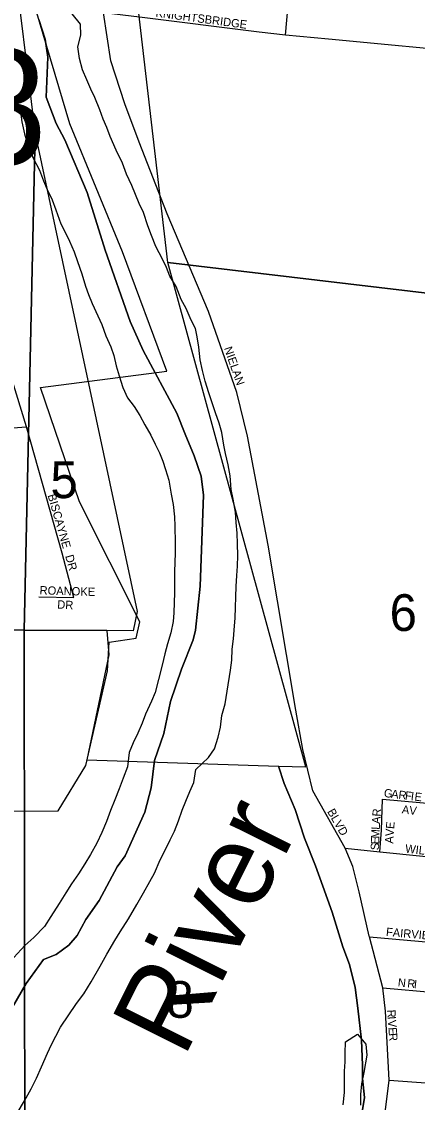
# Model space of a CAD drawing. Extents: x 1310247 to 1552180, y 377264 to 706493.
# Drawn here: x 1383052 to 1385431, y 505472 to 511975 of the extents above; entities that cross this region are included whole.
import ezdxf

# ---------------------------------------------------------------- set-up
doc = ezdxf.new("R2010")
doc.units = 0
for name, color, linetype in [('GM_X_City_Street', 7, 'Continuous'), ('GM_X_City_Street_Text', 7, 'Continuous'), ('GM_X_Corporation', 7, 'Continuous'), ('GM_X_Major_River', 7, 'Continuous'), ('GM_X_Major_River_Text', 7, 'Continuous'), ('GM_X_Minor_River', 7, 'Continuous'), ('GM_X_Section', 7, 'Continuous'), ('GM_X_Section_Text', 7, 'Continuous'), ('GM_X_State_Shield', 7, 'Continuous'), ('GM_X_Township', 7, 'Continuous'), ('GM_X_Township_Subdivision', 7, 'Continuous'), ('GM_X_Township_Subdivision_Text', 7, 'Continuous')]:
    doc.layers.add(name, color=color, linetype=linetype)

msp = doc.modelspace()

# ---------------------------------------------------------------- linework, layer by layer
at = {"layer": 'GM_X_City_Street'}
for points in [[(1384638.1, 511893.6), (1384684.7, 512414.2), (1384684.7, 512414.3)], [(1384996.4, 507002.5), (1384803.4, 507346.3), (1384741.8, 507596), (1384699.6, 507832.8), (1384534.2, 508825.4), (1384409, 509481.5), (1384346.3, 509743.8), (1384175.8, 510231.5), (1383927.6, 510818.6), (1383757.4, 511250), (1383673, 511480.2), (1383588.7, 511739.7), (1383544.9, 512028.4)], [(1384897.1, 511869.3), (1384638.1, 511893.6), (1384479, 511911.5), (1383760.8, 512002.4), (1383544.9, 512028.4)], [(1386773.2, 511684.1), (1386689.4, 511696), (1386284.8, 511736.3), (1386226.8, 511742.1), (1385825, 511781.9), (1384897.1, 511869.3)], [(1385205.3, 506980.1), (1385215.3, 507111.1), (1385221.3, 507297.2)], [(1385221.3, 507297.2), (1385446.8, 507276.1), (1385681.6, 507254.2)], [(1384996.4, 507002.5), (1385205.3, 506980.1), (1385463.5, 506953.8), (1385659.7, 506927.1), (1385779.9, 506912.5), (1386071.7, 506893), (1386357.2, 506867.9), (1386637.4, 506842.1)], [(1385141.2, 506473.3), (1385080.7, 506738.9), (1385042.6, 506892.2), (1384996.4, 507002.5)], [(1385260.6, 505605.6), (1385260.6, 505605.6), (1385238.9, 506021.3), (1385224.3, 506160.8), (1385142.4, 506468.1), (1385141.2, 506473.3)], [(1385142.4, 506468.1), (1385731.5, 506416.4), (1386019.8, 506383.8), (1386097.6, 506369.2), (1386315.7, 506353.7), (1386369.2, 506349.7), (1386602.8, 506334.3), (1386645, 506328.6), (1386936.8, 506304.1)], [(1385224.3, 506160.8), (1385538.9, 506133.2), (1385635.4, 506126.7), (1385706.7, 506125.1), (1385751.4, 506117.8), (1385796.8, 506093.4)], [(1385172.6, 504933.6), (1385214.6, 505235.5), (1385260.6, 505605.6)], [(1385260.6, 505605.6), (1385508.7, 505586.9), (1385755.9, 505563.5), (1385870.6, 505555.3)]]:
    msp.add_lwpolyline(points, dxfattribs=at)
at = {"layer": 'GM_X_Corporation'}
msp.add_lwpolyline([(1381788.9, 507223), (1383271.5, 507225.7), (1383437.2, 507498.3), (1383567.9, 508068.5), (1383578.9, 508240.8), (1383740, 508264.4), (1383762.9, 508364.1), (1383400.6, 509086.6), (1383165.7, 509773.5), (1383924.7, 509872.6), (1383658.5, 510590.4), (1383341.7, 511359.9), (1383136.9, 512048), (1383065.9, 512786.4), (1383063.6, 513472.8), (1383116, 514318.2), (1382688, 514425)], dxfattribs=at)
at = {"layer": 'GM_X_Major_River'}
for points in [[(1384099.7, 507474.4), (1384174.3, 507548.1), (1384211.2, 507599.1), (1384233.5, 507670.6), (1384247.4, 507730.3), (1384255.6, 507800.2), (1384275.8, 507869.8), (1384288.2, 507945.6), (1384308.2, 508073.2), (1384316.1, 508133.1), (1384318.2, 508199.2), (1384326.1, 508261.1), (1384329.8, 508313.1), (1384336.1, 508387.1), (1384342, 508575.3), (1384346.1, 508643.4), (1384349.9, 508699.4), (1384351.9, 508763.5), (1384350.1, 508833.7), (1384348.1, 508897.9), (1384342.2, 508962.2), (1384338.1, 509024.5), (1384324.5, 509101.1), (1384312.3, 509159.6), (1384304.9, 509242), (1384293, 509308.5), (1384277.1, 509377.2), (1384266.7, 509427.6), (1384255, 509502.1), (1384238.8, 509558.8), (1384216.7, 509621.6), (1384196.6, 509680.4), (1384176.5, 509741.1), (1384154.7, 509812), (1384138.7, 509876.6), (1384124.6, 509939.2), (1384117, 510015.6), (1384107, 510078), (1384096.5, 510128.5), (1384070.1, 510179.4), (1384040.3, 510248.5), (1384011.9, 510303.5), (1383980.3, 510380.7), (1383942.3, 510444), (1383921.9, 510494.7), (1383899.4, 510545.5), (1383857.8, 510621), (1383831.8, 510688), (1383809.7, 510746.8), (1383784.1, 510825.8), (1383757.8, 510880.7), (1383735.5, 510935.5), (1383715.2, 510988.3), (1383681.3, 511057.5), (1383657.3, 511122.4), (1383619.8, 511201.7), (1383584.3, 511283), (1383564, 511337.7), (1383541.6, 511388.5), (1383521.3, 511443.3), (1383491.6, 511518.4), (1383467.2, 511569.3), (1383442.9, 511624.1), (1383416.8, 511685.1), (1383398.9, 511753.8), (1383389.1, 511824.3), (1383407.3, 511893.9), (1383405.4, 511960.1), (1383355.3, 512021.8)], [(1383042.9, 511446.1), (1383052.6, 511371.6), (1383068.3, 511299), (1383092, 511226.1), (1383121.8, 511153), (1383159.6, 511081.7), (1383183.5, 511016.8), (1383205.9, 510964), (1383236, 510902.9), (1383258.1, 510842.1), (1383287.5, 510759), (1383314, 510708), (1383340.3, 510653.1), (1383368.3, 510590.1), (1383388.5, 510531.3), (1383414.2, 510458.4), (1383435.9, 510383.5), (1383454.3, 510332.8), (1383476.7, 510280), (1383510.4, 510204.8), (1383534.7, 510151.9), (1383558.7, 510085), (1383588.6, 510018), (1383606.9, 509965.3), (1383621, 509904.7), (1383637.2, 509844), (1383661, 509773.1), (1383689.1, 509712.1), (1383727.4, 509658.8), (1383761.8, 509605.6), (1383792, 509548.6), (1383828.1, 509487.3), (1383854.4, 509432.4), (1383880.9, 509381.5), (1383901.3, 509330.7), (1383917.7, 509280.1), (1383937.7, 509215.3), (1383951.1, 509132.7), (1383963.2, 509070.2), (1383970.8, 508995.8), (1383973.1, 508939.6), (1383973.9, 508839.3), (1383974, 508777.2), (1383970.5, 508667), (1383970.5, 508602.9), (1383970.6, 508540.8), (1383966.7, 508418.6), (1383963.1, 508366.6), (1383948.9, 508296.9), (1383928.8, 508231.3), (1383912.9, 508171.7), (1383896.7, 508102), (1383874, 508016.5), (1383855.5, 507938.9), (1383831.8, 507885.5), (1383797.4, 507808.4), (1383775.6, 507753), (1383749.7, 507693.6)], [(1383749.7, 507693.6), (1383721.9, 507636.4), (1383698, 507577), (1383688.8, 507491.4)], [(1383688.8, 507491.4), (1383662.8, 507423.8), (1383638.9, 507358.1), (1383613, 507292.5), (1383585.2, 507229), (1383561.3, 507163.3), (1383533.4, 507095.8), (1383503.5, 507032.3), (1383465.5, 506963), (1383431.9, 506907.6), (1383394.1, 506848.3), (1383352.3, 506787.2), (1383316.7, 506733.9), (1383276.8, 506668.7), (1383226.5, 506591.6), (1383188.7, 506530.4), (1383124.6, 506463.8), (1383071.2, 506417), (1383004.9, 506344.4)], [(1383025.3, 505407.6), (1383069.4, 505480.7), (1383109.6, 505554), (1383141.4, 505617.4), (1383171.5, 505686.9), (1383207.8, 505768.3), (1383231.3, 505820), (1383256.8, 505871.5), (1383286.4, 505925), (1383382.6, 506067), (1383426.4, 506126.1), (1383470.5, 506197.3), (1383523.3, 506292.3), (1383563.4, 506363.6), (1383611.8, 506446.7), (1383643.3, 506498.1), (1383693.7, 506577.1), (1383744.2, 506662.1), (1383784.3, 506733.4), (1383822.3, 506800.7), (1383849.8, 506852.2), (1383884.1, 506931.6), (1383915.9, 506993), (1383945.6, 507052.5), (1383971.1, 507104.1), (1383994.9, 507165.8), (1384016.7, 507229.5), (1384038.3, 507285.1), (1384064, 507342.7), (1384087.5, 507396.3), (1384099.7, 507474.4)]]:
    msp.add_lwpolyline(points, dxfattribs=at)
at = {"layer": 'GM_X_Minor_River'}
msp.add_lwpolyline([(1384985.3, 505457.4), (1384993.4, 505531.5), (1384993.4, 505605.8), (1384992.9, 505660.1), (1384996.5, 505716.3), (1384997.9, 505768.5), (1384999.8, 505836.7), (1385071.3, 505883), (1385121.9, 505823.4), (1385128.1, 505756.9), (1385109.1, 505653), (1385095.2, 505583), (1385089.4, 505518.9), (1385089.6, 505454.6)], dxfattribs=at)
at = {"layer": 'GM_X_Section'}
for points in [[(1388423.3, 514157.2), (1387997.3, 510042.7), (1387217.5, 510136.5), (1383930.2, 510525.5), (1383450.7, 514662.8)], [(1377881.8, 513677.9), (1382846.4, 513604.5), (1383133.8, 511299.8), (1383067.6, 508313.1), (1377782.5, 508365.7)], [(1383133.8, 511299.8), (1383746.2, 508425.6), (1383721.5, 508310.2), (1383563.6, 508311.8), (1383067.6, 508313.1)]]:
    msp.add_lwpolyline(points, close=True, dxfattribs=at)
for points in [[(1385087.3, 505340.3), (1385113, 505501.7), (1385101.6, 505616), (1385101.4, 505696), (1385094.9, 505846.2), (1385073.3, 506038.7), (1385056.1, 506163.1), (1385023.3, 506301.8), (1384983.8, 506408.8), (1384918.5, 506616.3), (1384862.1, 506773.6), (1384818.9, 506894.6), (1384752.7, 507062.1), (1384696.7, 507235.4), (1384630.2, 507390.9), (1384596.6, 507496), (1384760.6, 507490.8), (1383930.2, 510525.5), (1387217.5, 510136.5), (1386797.9, 504663.1)], [(1377782.5, 508365.7), (1383067.6, 508313.1), (1383070.3, 504952.5), (1382986.1, 504944.4)], [(1383070.3, 504952.5), (1383067.6, 508313.1), (1383563.6, 508311.8), (1383576.4, 508164.8), (1383442.8, 507533.3), (1384596.6, 507496), (1384630.2, 507390.9), (1384696.7, 507235.4), (1384752.7, 507062.1), (1384818.9, 506894.6), (1384862.1, 506773.6), (1384918.5, 506616.3), (1384983.8, 506408.8), (1385023.3, 506301.8), (1385056.1, 506163.1), (1385073.3, 506038.7), (1385094.9, 505846.2), (1385101.4, 505696), (1385101.6, 505616), (1385113, 505501.7), (1385087.3, 505340.3)]]:
    msp.add_lwpolyline(points, dxfattribs=at)
at = {"layer": 'GM_X_Township'}
for points in [[(1383154.5, 511987.1), (1383192.9, 511868.5), (1383209.8, 511760.4), (1383200.1, 511521.4), (1383259.7, 511363), (1383310.5, 511263.1), (1383446.3, 510947.1), (1383553.6, 510600.4), (1383704, 510170.4), (1383782.9, 509995.4), (1383985.1, 509619.9), (1384035, 509492.2), (1384089.9, 509363.2), (1384130.6, 509240.7), (1384144.6, 509126), (1384125.1, 508578.3), (1384097, 508313.8), (1384083.8, 508255.4), (1384012, 508078), (1383945.8, 507885.2), (1383905.9, 507692.4), (1383850.5, 507529.2), (1383829.9, 507364.7), (1383792.9, 507217.8), (1383673.7, 506955.5), (1383626.6, 506888.8), (1383516.9, 506687.2), (1383437.5, 506573.1), (1383386.6, 506475.7), (1383334.8, 506418.3), (1383259.8, 506362.2), (1383184.2, 506331), (1383079.4, 506187.1), (1382829.9, 505760.2)], [(1382829.9, 505760.2), (1383079.4, 506187.1), (1383184.2, 506331), (1383259.8, 506362.2), (1383334.8, 506418.3), (1383386.6, 506475.7), (1383437.5, 506573.1), (1383516.9, 506687.2), (1383626.6, 506888.8), (1383673.7, 506955.5), (1383792.9, 507217.8), (1383829.9, 507364.7), (1383850.5, 507529.2), (1383905.9, 507692.4), (1383945.8, 507885.2), (1384012, 508078), (1384083.8, 508255.4), (1384097, 508313.8), (1384125.1, 508578.3), (1384144.6, 509126), (1384130.6, 509240.7), (1384089.9, 509363.2), (1384035, 509492.2), (1383985.1, 509619.9), (1383782.9, 509995.4), (1383704, 510170.4), (1383553.6, 510600.4), (1383446.3, 510947.1), (1383310.5, 511263.1), (1383259.7, 511363), (1383200.1, 511521.4), (1383209.8, 511760.4), (1383192.9, 511868.5), (1383154.5, 511987.1)]]:
    msp.add_lwpolyline(points, dxfattribs=at)
at = {"layer": 'GM_X_Township_Subdivision'}
for points in [[(1383366.4, 508510.3), (1383294.6, 508776.6), (1383081.4, 509536.4), (1382990.9, 509832.4), (1382897.5, 510135.7), (1382841.4, 510436), (1382829.9, 510537.9)], [(1381920.2, 509534.9), (1382459.1, 509526.3), (1382886, 509523.5), (1383081.4, 509536.4)], [(1383155.6, 508513.7), (1383366.4, 508510.3)]]:
    msp.add_lwpolyline(points, dxfattribs=at)

# ---------------------------------------------------------------- texts
at = {"layer": 'GM_X_City_Street_Text'}
for s, rotation, p in [('KNIGHTSBRIDGE', 352.37212, (1383855.3, 512005)), ('NIELAN', 289.13393, (1384267.7, 510010)), ('G', 353.17589, (1385227.9, 507310.2)), ('A', 353.18057, (1385271.6, 507305)), ('R', 353.18375, (1385315.3, 507299.8)), ('F', 353.17155, (1385354.6, 507295.1)), ('I', 353.16504, (1385389.6, 507290.9)), ('E', 353.82939, (1385412, 507288.2)), ('BLVD', 299.93355, (1384887.3, 507222)), ('R', 85.90486, (1385209.8, 507190.5)), ('A', 352.60252, (1385335.7, 507211.7)), ('V', 353.26518, (1385380, 507206)), ('A', 85.94241, (1385206.7, 507146.6)), ('E', 85.14445, (1385291.1, 507115.7)), ('M', 87.70428, (1385202.4, 507059.1)), ('L', 86.33675, (1385204.5, 507111.6)), ('V', 86.13939, (1385288.2, 507072)), ('S', 87.92339, (1385199.8, 506988.8)), ('E', 87.93872, (1385201.1, 507024)), ('A', 86.7747, (1385285.7, 507028.2)), ('WILLIAMS', 353.38552, (1385355.6, 506975.8)), ('FAIRVIEW', 354.95703, (1385240.8, 506474.3)), ('N', 353.93494, (1385311.6, 506170.6)), ('R', 353.94142, (1385368.5, 506164.6)), ('I', 353.93494, (1385407.9, 506160.4)), ('R', 273.48697, (1385249.4, 506028.5)), ('I', 274.21556, (1385251.9, 505988.3)), ('V', 274.29997, (1385253.5, 505966.3)), ('E', 274.29291, (1385256.8, 505922.4)), ('R', 274.28913, (1385259.4, 505887.3))]:
    msp.add_text(s, height=50, rotation=rotation, dxfattribs=at).set_placement(p)
at = {"layer": 'GM_X_Major_River_Text'}
msp.add_text('River', height=500, rotation=63.48436, dxfattribs=at).set_placement((1384027, 505733.9))
at = {"layer": 'GM_X_Section_Text'}
for s, p in [('5', (1383224.8, 509108)), ('6', (1385264.2, 508308.8)), ('8', (1383922.2, 505981.2))]:
    msp.add_text(s, height=221, rotation=0.00001, dxfattribs=at).set_placement(p)
at = {"layer": 'GM_X_State_Shield'}
msp.add_text('128', height=696.1, dxfattribs=at).set_placement((1381650.8, 511114.4))
at = {"layer": 'GM_X_Township_Subdivision_Text'}
for s, rotation, p in [('BISCAYNE', 286.06081, (1383207.5, 509125.1)), ('DR', 285.52193, (1383313.1, 508759.8)), ('ROANOKE', 358.29116, (1383159.1, 508529.1)), ('DR', 356.98872, (1383264.8, 508444.1))]:
    msp.add_text(s, height=50, rotation=rotation, dxfattribs=at).set_placement(p)

doc.saveas('drawing.dxf')
